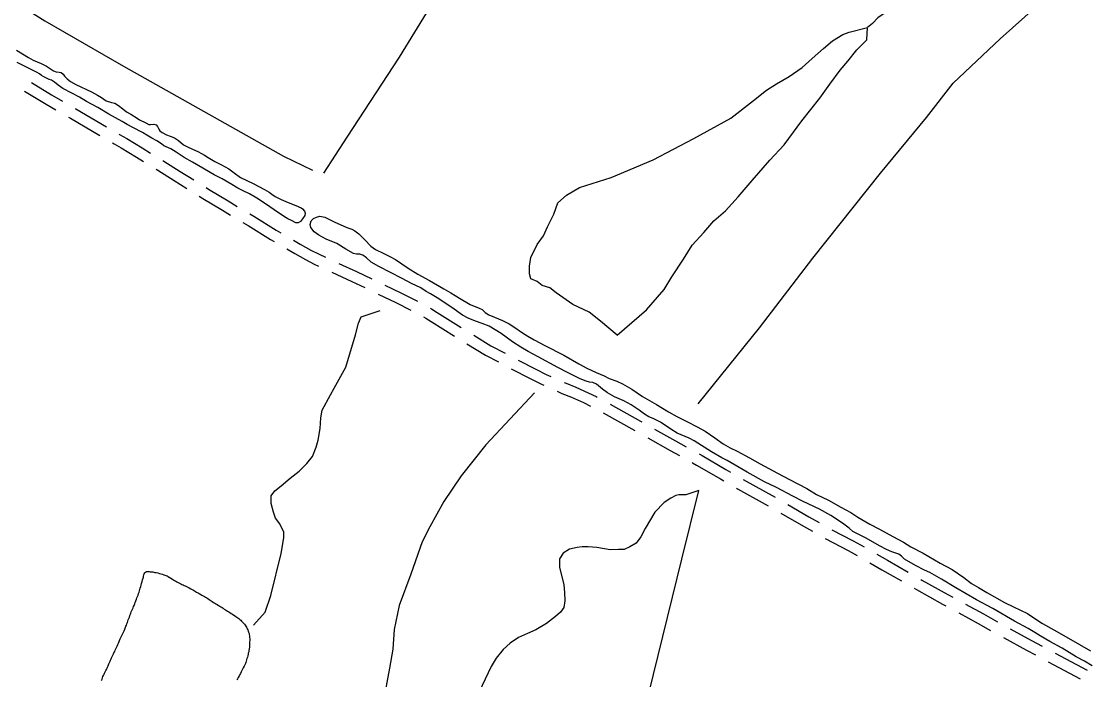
# Model space of a CAD drawing. Extents: x 3172297 to 3210190, y 958463 to 983887.
# Drawn here: x 3203530 to 3206457, y 979479 to 981287 of the extents above; entities that cross this region are included whole.
import ezdxf

# ---------------------------------------------------------------- set-up
doc = ezdxf.new("R2010")
doc.units = 0
doc.layers.add('V-ROAD-CNTR', color=7, linetype='Continuous')
doc.layers.add('V-TOPO-SHOR', color=7, linetype='Continuous')

msp = doc.modelspace()

# ---------------------------------------------------------------- linework, layer by layer
at = {"layer": 'V-ROAD-CNTR'}
for p, q in [((3205127.2, 980211.5), (3205214.5, 980162.7)), ((3205511.7, 980028.5), (3205599.1, 979979.9)), ((3206367.7, 979551.7), (3206456, 979504.6)), ((3206348.8, 979527.8), (3206437, 979480.7))]:
    msp.add_line(p, q, dxfattribs=at)
for points in [[(3203538.5, 981095), (3203597.7, 981059.2), (3203624.3, 981043.7)], [(3203557.4, 981118.7), (3203613, 981085), (3203643.2, 981067.4)], [(3203677.8, 981047.3), (3203679.6, 981046.3), (3203764, 980996.6)], [(3203658.9, 981023.6), (3203664.5, 981020.4), (3203745.1, 980972.9)], [(3203798.7, 980976.8), (3203799.6, 980976.3), (3203819.2, 980965.3), (3203861.2, 980939), (3203884.3, 980925.1)], [(3203779.8, 980953), (3203784.9, 980950.2), (3203803.8, 980939.5), (3203845.6, 980913.4), (3203865.5, 980901.4)], [(3203918.6, 980904.5), (3203920.7, 980903.1), (3203965.7, 980874.6), (3204003.3, 980851.3)], [(3203899.7, 980880.8), (3203905, 980877.6), (3203949.8, 980849.2), (3203984.4, 980827.7)], [(3204037.2, 980830.2), (3204043.8, 980826.1), (3204097.7, 980793.4), (3204122.8, 980778.4)], [(3204018.4, 980806.6), (3204028.2, 980800.5), (3204082.2, 980767.7), (3204103.9, 980754.7)], [(3204157.1, 980757.8), (3204168, 980751.3), (3204229.6, 980713.6), (3204242.6, 980706)], [(3204138.2, 980734.2), (3204152.4, 980725.7), (3204214.2, 980687.9), (3204223.7, 980682.3)], [(3204277.2, 980685.8), (3204295.6, 980675), (3204324.6, 980658.6), (3204347.2, 980647), (3204365.2, 980638.6)], [(3204258.3, 980662.1), (3204280.6, 980649), (3204310.3, 980632.2), (3204334, 980620.1), (3204346.1, 980614.4)], [(3204382.4, 980597.6), (3204437.5, 980572.5), (3204473, 980555.3)], [(3204401.5, 980621.8), (3204450.3, 980599.6), (3204492.1, 980579.4)], [(3204509, 980537.9), (3204558.1, 980514.2), (3204598.7, 980493.8)], [(3204528.1, 980562), (3204571.4, 980541.1), (3204617.8, 980517.8)], [(3204653, 980498.9), (3204656, 980497.1), (3204671.4, 980487.4), (3204737.6, 980445.9), (3204737.7, 980445.7)], [(3204634.2, 980475.2), (3204640.3, 980471.6), (3204655.3, 980462), (3204718.9, 980422.1)], [(3204771.8, 980424.9), (3204818.9, 980396), (3204858.5, 980375)], [(3204753, 980401.2), (3204804.1, 980370), (3204839.5, 980351.2)], [(3204874.9, 980332.5), (3204928.3, 980304.7), (3204957.8, 980290.1), (3204964, 980287.1)], [(3204893.9, 980356.4), (3204941.9, 980331.4), (3204970.9, 980317.1), (3204983.1, 980311.3)], [(3205019.7, 980295.2), (3205025.4, 980292.8), (3205052.4, 980281.8), (3205085.9, 980266.7), (3205107.6, 980256), (3205110.9, 980254.2)], [(3205000.5, 980270.8), (3205013.8, 980265.1), (3205040.6, 980254.2), (3205073.1, 980239.5), (3205091.9, 980230.3)], [(3205146.1, 980235.3), (3205229.2, 980188.8), (3205233.4, 980186.4)], [(3205268.2, 980166.8), (3205325.6, 980134.3), (3205355.4, 980117.8)], [(3205249.3, 980143), (3205311, 980108.1), (3205336.5, 980094)], [(3205390.5, 980098.7), (3205398.6, 980094.1), (3205464, 980056.3), (3205477.1, 980048.6)], [(3205371.6, 980074.9), (3205372, 980074.6), (3205383.7, 980068.1), (3205449, 980030.3), (3205458.2, 980024.9)], [(3205492.8, 980004.8), (3205496, 980002.9), (3205580.2, 979956.1)], [(3205633.8, 979960.1), (3205691.9, 979926), (3205720.4, 979910.1)], [(3205615, 979936.4), (3205677, 979900), (3205701.5, 979886.3)], [(3205736.4, 979866.7), (3205738.8, 979865.4), (3205799.4, 979833.6), (3205824.6, 979819.6)], [(3205755.3, 979890.6), (3205813.6, 979860), (3205843.5, 979843.4)], [(3205878.3, 979823.6), (3205907.3, 979806.7), (3205964.8, 979773.6)], [(3205859.4, 979799.9), (3205892.2, 979780.8), (3205945.9, 979749.8)], [(3205999.5, 979753.6), (3206001.8, 979752.3), (3206073.3, 979712.5), (3206086.9, 979705.1)], [(3205980.6, 979729.9), (3205987, 979726.2), (3206058.9, 979686.2), (3206068, 979681.2)], [(3206103.1, 979662.1), (3206156.6, 979633.1), (3206190.8, 979614.1)], [(3206122.1, 979686), (3206171, 979659.4), (3206209.7, 979637.9)], [(3206244.7, 979618.6), (3206303.2, 979586.2), (3206332.5, 979570.6)], [(3206225.8, 979594.8), (3206288.8, 979559.8), (3206313.5, 979546.7)]]:
    msp.add_lwpolyline(points, dxfattribs=at)
at = {"layer": 'V-TOPO-SHOR'}
for points in [[(3205099.6, 982039.4), (3204823, 981607.6), (3204700.4, 981407.3), (3204567.3, 981187.9), (3204423.8, 980968.5), (3204359, 980869.3)], [(3206447.4, 981733.1), (3206420.4, 981729.7), (3206405.5, 981718.4), (3206377.6, 981687.9), (3206349.6, 981660.1), (3206320.7, 981620.9), (3206287.5, 981592.2), (3206258.7, 981572.2), (3206242.9, 981555.7), (3206195.3, 981494.3), (3206148.1, 981452.6), (3206113.1, 981407.3), (3206088.6, 981381.2), (3206034.5, 981360.4), (3205989.1, 981344.9), (3205959.4, 981341.4), (3205940.2, 981338), (3205922.8, 981325.8), (3205903.6, 981311.9), (3205880.8, 981296.3), (3205866.9, 981280.6), (3205852.9, 981270.2)], [(3203308.8, 981468.3), (3203594.4, 981288), (3203810.3, 981163.6), (3204249.2, 980916.6), (3204329.4, 980878.1)], [(3205388.1, 980236.3), (3205556.1, 980445.1), (3205703.1, 980636.6), (3205888.5, 980869.9), (3206014.5, 981023), (3206087.9, 981117), (3206217.3, 981238.8), (3206318.7, 981329.2), (3206343.1, 981343.1), (3206357.1, 981350.1), (3206374.5, 981343), (3206385, 981332.5), (3206395.4, 981329), (3206419.8, 981332.5), (3206440.8, 981335.9), (3206468.7, 981342.8), (3206500.1, 981346.2), (3206517.5, 981346.2), (3206524.5, 981346.1)], [(3205165.4, 980425.2), (3205120.1, 980463.6), (3205088.8, 980488.1), (3205043.5, 980509.2), (3204998.2, 980540.7), (3204980.8, 980554.7), (3204959.9, 980561.7), (3204946, 980572.2), (3204928.6, 980579.2), (3204925.1, 980593.2), (3204925.2, 980614.1), (3204928.7, 980638.5), (3204946.2, 980673.4), (3204963.7, 980697.7), (3204974.3, 980722.1), (3204991.8, 980757), (3205002.3, 980788.3), (3205026.8, 980809.2), (3205061.7, 980830), (3205149, 980857.7), (3205264.2, 980906.3), (3205376, 980965.3), (3205477.3, 981020.9), (3205540.2, 981069.5), (3205575.1, 981097.4), (3205603.1, 981114.7), (3205638, 981135.6), (3205673, 981159.9), (3205700.9, 981184.2), (3205732.4, 981212.1), (3205756.9, 981232.9), (3205784.8, 981250.3), (3205802.3, 981257.2), (3205852.9, 981270.2)], [(3205165.4, 980425.2), (3205245.8, 980494.7), (3205294.7, 980550.4), (3205315.8, 980585.2), (3205347.3, 980634), (3205371.8, 980672.3), (3205403.3, 980707.1), (3205431.2, 980738.4), (3205462.7, 980766.3), (3205497.7, 980804.5), (3205536.2, 980849.8), (3205585.1, 980905.5), (3205623.6, 980947.2), (3205672.6, 981013.4), (3205721.6, 981076.1), (3205749.6, 981114.4), (3205777.6, 981152.7), (3205798.6, 981177), (3205823.1, 981208.4), (3205837.1, 981222.3), (3205851, 981236.2), (3205852.9, 981270.2)], [(3203516.5, 981207.1), (3203533.1, 981197.3), (3203549.7, 981187.7), (3203562, 981180.1), (3203584, 981171.2), (3203598.6, 981163.9), (3203609.5, 981156.2), (3203617.8, 981150.6), (3203625.5, 981148.2), (3203634.1, 981147.4), (3203639.3, 981146.1), (3203645, 981141.2), (3203648.3, 981136.3), (3203655.6, 981128.5), (3203664.8, 981121.4), (3203679.6, 981113.6), (3203722.3, 981092.9), (3203738.9, 981083.9), (3203750.1, 981077.2), (3203763.2, 981068.4), (3203777.4, 981063.9), (3203786.6, 981061.6), (3203796.6, 981055.9), (3203808.1, 981046.7), (3203818.5, 981038.3), (3203830.7, 981031.4), (3203847.7, 981020.6), (3203853.9, 981016.4), (3203871.5, 981007.7), (3203880.1, 981003.6), (3203884.8, 981003), (3203893.4, 981004.6), (3203900.4, 981002.1), (3203904, 980998.1), (3203907.1, 980990.3), (3203910.5, 980985.6), (3203916.3, 980981.2), (3203928, 980974.8), (3203938.3, 980971.5), (3203950.4, 980966.9), (3203961.2, 980959.2), (3203975.1, 980947.3), (3203985.9, 980942.1), (3204000, 980936.1), (3204014.5, 980929.6), (3204024.7, 980923.9), (3204033.1, 980918.9), (3204042.8, 980912.6), (3204061.2, 980902.1), (3204079.3, 980892.4), (3204099.2, 980881.2), (3204113.9, 980870.6), (3204131.6, 980858.2), (3204148.8, 980850), (3204166.3, 980841.4), (3204197.4, 980824.5), (3204209.8, 980817.5), (3204217.8, 980812.2), (3204226.7, 980805.5), (3204243.2, 980797.7), (3204262.8, 980788.9), (3204283.3, 980781.2), (3204298.5, 980774.4), (3204301.9, 980771.4), (3204307, 980765.2), (3204308.8, 980759.7), (3204307.9, 980753.3), (3204302.1, 980744), (3204296, 980737)], [(3204296, 980737), (3204289.9, 980733.5), (3204283.3, 980733.8), (3204271.8, 980740), (3204261.7, 980744.7), (3204252.1, 980749.8), (3204223.7, 980768.8), (3204200, 980785.7), (3204176, 980801), (3204156, 980812.8), (3204138.8, 980820.8), (3204124, 980828.7), (3204108, 980839), (3204081.2, 980853.8), (3204059.4, 980865.6), (3204048, 980871.2), (3204028.4, 980883.2), (3204000.1, 980900.1), (3203977.3, 980912.8), (3203954.7, 980927.7), (3203939.9, 980936.2), (3203927.1, 980941.8), (3203921.3, 980945), (3203915, 980950.1), (3203902, 980958.8), (3203887.8, 980966.2), (3203874.8, 980973.7), (3203862.9, 980981.1), (3203836.1, 980995.5), (3203820, 981003.3), (3203806.4, 981011.7), (3203770.1, 981032.2), (3203739.9, 981050), (3203709, 981067), (3203689.5, 981078.4), (3203668.6, 981089.3), (3203644.1, 981102.5), (3203630.7, 981111.3), (3203620.7, 981119.2), (3203612.8, 981125.1), (3203606.3, 981127.1), (3203600.4, 981129.3), (3203592, 981133.9), (3203585.5, 981138), (3203580, 981142.2), (3203573.7, 981145.8), (3203555.3, 981155.5), (3203518.3, 981173.8)], [(3206312, 979608), (3206294.1, 979619.3), (3206256.1, 979639.2), (3206196.4, 979673.8), (3206152.1, 979697.6), (3206094.8, 979730.7), (3206056, 979755.1), (3206023.5, 979772.7), (3206009.4, 979779.9), (3205984.8, 979792.2), (3205954.1, 979809.6), (3205946.2, 979817.5), (3205938.7, 979823.1), (3205919.9, 979829.6), (3205904.6, 979836.3), (3205887.4, 979845.5), (3205847.4, 979868.2), (3205812.8, 979885.6), (3205802.3, 979895), (3205783.8, 979908.3), (3205752.5, 979929.8), (3205721.4, 979947.3), (3205676.3, 979968), (3205647.5, 979982.7), (3205603.2, 980006.4), (3205570.4, 980022.5), (3205522.6, 980048.5), (3205478.2, 980073.8), (3205467.2, 980080.6), (3205453.1, 980088), (3205424.9, 980104.4), (3205376.8, 980135), (3205362.9, 980142.4), (3205330, 980155.9), (3205313, 980166.5), (3205284.3, 980185.9), (3205264.6, 980196.1), (3205252.7, 980200.4), (3205240.2, 980207.8), (3205225.7, 980218.7), (3205203.7, 980233.5), (3205183.5, 980244.5), (3205157.9, 980255.8), (3205139.4, 980266.4), (3205125.5, 980276.8), (3205109.1, 980290.7), (3205098.9, 980294.9), (3205089.9, 980295.7), (3205080, 980298.1), (3205064.1, 980305.2), (3205028.9, 980321.9), (3205002.6, 980335.8), (3204948.5, 980365.1), (3204921.5, 980379.7), (3204901.4, 980391.9), (3204878.6, 980406.9), (3204847, 980429.8), (3204831, 980439.5), (3204814.2, 980449.2), (3204795.2, 980456.9), (3204776.4, 980463.4), (3204756.3, 980471.7), (3204741.2, 980480.1), (3204711.7, 980500.8), (3204671.3, 980527.4), (3204652.8, 980538), (3204641, 980545), (3204626.9, 980554.4), (3204601.2, 980567.1), (3204575.7, 980580.5), (3204511.3, 980613.5), (3204490.4, 980625.3), (3204477, 980637.4), (3204467.1, 980644.2), (3204459.2, 980647.6), (3204450, 980647), (3204441.9, 980649), (3204420.8, 980661.1), (3204395.9, 980676.6), (3204366.9, 980688.8), (3204346.6, 980699.2), (3204333.7, 980708.8), (3204324.7, 980720.6), (3204322.5, 980728.8), (3204325.2, 980739.1), (3204332.3, 980745), (3204340.5, 980749), (3204348.9, 980751.4), (3204363.3, 980749.2), (3204388.6, 980735.8), (3204423.6, 980720.1), (3204437.1, 980715.9), (3204445.4, 980711.7), (3204456.5, 980703), (3204473.2, 980686.6), (3204489, 980669.6), (3204502.5, 980659.8), (3204524.7, 980649.1), (3204540, 980641.7), (3204557, 980632.7), (3204591.5, 980608.9)], [(3204591.5, 980608.9), (3204618.3, 980592.5), (3204650, 980575.3), (3204689.8, 980552.1), (3204709.1, 980540.7), (3204733.1, 980526.1), (3204762.2, 980509.3), (3204786.5, 980499.3), (3204794.8, 980494.9), (3204803, 980487.4), (3204813.6, 980481), (3204828.7, 980473.9), (3204850.4, 980465.2), (3204869.4, 980456), (3204884.2, 980446), (3204905.3, 980431.7), (3204920.1, 980421.7), (3204937.5, 980411.7), (3204966.9, 980396.4), (3205018.7, 980369.9), (3205060.2, 980345.7), (3205082.3, 980334), (3205107.6, 980322.5), (3205129.9, 980312.8), (3205143.8, 980305.8), (3205164.2, 980298.9), (3205179.8, 980291.6), (3205205.7, 980276.2), (3205235, 980256.7), (3205273.5, 980234.4), (3205306.5, 980214.6), (3205329.3, 980201.6), (3205356.5, 980187.6), (3205385.4, 980173.5), (3205407.2, 980160.9), (3205433.6, 980142.9), (3205456.7, 980126.8), (3205475.7, 980115.8), (3205494.6, 980106.1), (3205528.6, 980087.9), (3205558.2, 980071.6), (3205605.9, 980046.2), (3205638.8, 980028.7), (3205685.8, 980003.8), (3205713.2, 979987.6), (3205745.3, 979971.7), (3205779.7, 979952.9), (3205806.9, 979938.2), (3205826.2, 979925.1), (3205859.3, 979906), (3205885.9, 979892), (3205922.7, 979871.6), (3205951.3, 979856.1), (3205972.1, 979843.5), (3206005.6, 979825.9), (3206052.3, 979799), (3206085.1, 979781), (3206117.2, 979759.4), (3206138, 979743.1), (3206157.1, 979731.5), (3206180.4, 979717.9), (3206228.8, 979691.1), (3206253.5, 979679), (3206292.2, 979660.7), (3206317.2, 979643.4), (3206333.6, 979632.7), (3206364, 979615.4), (3206405, 979593.1), (3206465.3, 979557.6)], [(3204167.6, 979628), (3204199, 979664.5), (3204214.8, 979709.8), (3204243, 979824.9), (3204250.1, 979868.5), (3204250.2, 979884.2), (3204239.8, 979906.9), (3204227.6, 979922.6), (3204222.4, 979938.3), (3204215.5, 979962.7), (3204215.5, 979983.7), (3204226, 979997.6), (3204243.5, 980011.5), (3204268, 980032.4), (3204292.4, 980051.5), (3204313.4, 980072.4), (3204329.2, 980091.5), (3204339.7, 980117.6), (3204345, 980136.8), (3204350.3, 980168.2), (3204352.1, 980197.8), (3204355.6, 980218.8), (3204378.4, 980260.6), (3204388.9, 980279.7), (3204420.5, 980337.2), (3204446.8, 980426.1), (3204455.6, 980457.4), (3204462.6, 980474.9), (3204515, 980492.2)], [(3204938.3, 980266.1), (3204805.4, 980123.5), (3204737.1, 980038.2), (3204689.9, 979968.5), (3204651.3, 979898.9), (3204630.3, 979857.1), (3204598.7, 979768.2), (3204567.1, 979682.8), (3204553, 979616.6), (3204549.3, 979562.5), (3204540.5, 979510.2), (3204526.3, 979431.8)], [(3204629, 976503.3), (3204664.3, 976691.5), (3204696.1, 976832.7), (3204786.1, 977258), (3204830.2, 977479.4), (3204906, 977814.1), (3205008.4, 978303.9), (3205121.4, 978846), (3205225.5, 979332.4), (3205343.5, 979809.9), (3205389.3, 979998.2)], [(3205389.3, 979998.2), (3205354.4, 979986.1), (3205335.2, 979986.1), (3205326.5, 979984.4), (3205312.5, 979977.5), (3205295, 979965.3), (3205268.8, 979939.2), (3205242.5, 979893.9), (3205230.3, 979871.3), (3205218, 979853.9), (3205200.6, 979843.4), (3205184.9, 979836.5), (3205169.2, 979836.5), (3205146.5, 979834.9), (3205109.9, 979841.9), (3205085.5, 979843.7), (3205069.8, 979843.8), (3205055.8, 979842.1), (3205034.9, 979836.9), (3205017.4, 979826.5), (3205006.9, 979810.8), (3205006.9, 979800.3), (3205006.8, 979788.1), (3205018.9, 979739.2), (3205020.6, 979718.3), (3205022.3, 979695.6), (3205018.8, 979676.5), (3205010, 979664.3), (3204996, 979652.1), (3204971.6, 979633), (3204941.9, 979615.6), (3204919.2, 979605.2), (3204894.7, 979594.8), (3204872, 979579.2), (3204852.8, 979561.8), (3204833.6, 979537.4), (3204819.5, 979514.8), (3204770.5, 979410.2)], [(3203769.2, 979519.5), (3203770.4, 979522.3), (3203772.2, 979526.3), (3203773.5, 979529.4), (3203774.8, 979532.3), (3203776.2, 979535.7), (3203777.4, 979538.5), (3203779.1, 979542), (3203780.8, 979545.7), (3203782.5, 979549.3), (3203784.2, 979552.9), (3203786.1, 979556.5), (3203787.8, 979560.2), (3203789.2, 979563.2), (3203790.8, 979567), (3203792.5, 979571), (3203794.4, 979575.2), (3203796.2, 979579.3), (3203798, 979583.2), (3203799.5, 979586.6), (3203801.4, 979590.7), (3203803.2, 979594.3), (3203805, 979598), (3203807, 979602), (3203808.9, 979605.7), (3203810.5, 979609.2), (3203812, 979612.5), (3203813.8, 979617), (3203815, 979620.1), (3203816, 979623), (3203817.2, 979625.9), (3203818.3, 979628.8), (3203819.4, 979632), (3203820.9, 979636), (3203822.1, 979639.4), (3203823.5, 979643.1), (3203824.9, 979647), (3203826.4, 979650.8), (3203827.9, 979654.6), (3203829.3, 979658.3), (3203830.3, 979661.1), (3203831.8, 979664.8), (3203833.4, 979668.8), (3203835.1, 979672.7), (3203836.7, 979676.3), (3203838.2, 979679.7), (3203839.5, 979682.8), (3203841, 979686.8), (3203842.4, 979690.6), (3203844, 979695.1), (3203845.7, 979699.6), (3203847.4, 979703.7), (3203848.7, 979706.8), (3203850.4, 979711.1), (3203851.7, 979715.4), (3203852.9, 979719.5), (3203853.9, 979723), (3203854.9, 979726.5), (3203856, 979730), (3203857.5, 979734.9), (3203858.6, 979738.1), (3203860, 979742.5), (3203860.9, 979745.5), (3203861.6, 979748.6), (3203862.9, 979753.3), (3203863.9, 979757.4), (3203864.8, 979760.4), (3203865.7, 979763.2), (3203866.4, 979766.3), (3203866.9, 979769.4), (3203868.5, 979772.5), (3203870.8, 979774.4), (3203873.7, 979775.5), (3203877.4, 979775.8), (3203881, 979775.5), (3203884, 979775.3), (3203887.6, 979775), (3203890.7, 979774.6), (3203893.8, 979774.1), (3203896.8, 979773.5), (3203899.8, 979772.8), (3203904.7, 979771.7), (3203909.3, 979770.4), (3203912.6, 979769.5), (3203917.2, 979768.1), (3203921.1, 979766.9), (3203924.1, 979765.9), (3203927, 979764.9), (3203930, 979763.5), (3203933.4, 979761.8), (3203936.6, 979759.7), (3203939.7, 979758), (3203943.2, 979755.8), (3203947.2, 979753.3), (3203950.7, 979751.2), (3203953.7, 979749.5), (3203956.7, 979747.8), (3203960.5, 979745.6), (3203964.1, 979743.5), (3203967.7, 979741.6), (3203970.6, 979740.2)], [(3203970.6, 979740.2), (3203974, 979738.8), (3203976.9, 979737.4), (3203979.7, 979736.1), (3203983.2, 979734.5), (3203987, 979732.7), (3203990.9, 979730.7), (3203995.4, 979728.3), (3203998.7, 979726.7), (3204002.1, 979724.7), (3204005.2, 979722.9), (3204008.3, 979721.2), (3204011, 979719.5), (3204015.2, 979716.9), (3204018.4, 979715), (3204022.2, 979712.9), (3204025.6, 979711.1), (3204029.3, 979709), (3204032.3, 979707.4), (3204035.4, 979705.5), (3204038.8, 979703.5), (3204042.2, 979701.3), (3204045.6, 979699.3), (3204048.3, 979697.2), (3204051, 979695.2), (3204053.9, 979693.2), (3204057.3, 979691), (3204060.9, 979688.9), (3204064.2, 979687.2), (3204067.7, 979685.1), (3204071.4, 979682.7), (3204074.9, 979680.4), (3204077.7, 979678.5), (3204080.8, 979676.5), (3204083.8, 979674.8), (3204087, 979672.8), (3204090.1, 979670.7), (3204092.9, 979668.9), (3204096.2, 979666.8), (3204099.4, 979664.9), (3204101.9, 979663.3), (3204106, 979660.7), (3204109.7, 979658.4), (3204112.9, 979656.2), (3204115.5, 979654.6), (3204118.5, 979652.5), (3204121.3, 979650.6), (3204123.9, 979648.8), (3204126.8, 979646.7), (3204130, 979644.1), (3204132.4, 979641.8), (3204134.7, 979639.8), (3204137.4, 979636.8), (3204140, 979634.2), (3204142.2, 979631.2), (3204144, 979628.7), (3204146.1, 979625.3), (3204147.7, 979622.7), (3204149.8, 979618.5), (3204151.4, 979615.5), (3204152.8, 979612.4), (3204153.9, 979609.2), (3204154.9, 979605.8), (3204155.4, 979602.8), (3204155.9, 979599.5), (3204156.3, 979595.7), (3204156.7, 979590.3), (3204156.7, 979586.3), (3204156.6, 979582.6), (3204156.6, 979579.2), (3204156.3, 979574.5), (3204156.2, 979571.3), (3204155.9, 979567.6), (3204155.5, 979563.7), (3204154.8, 979558.7), (3204154, 979555.2), (3204153, 979551.8), (3204152.3, 979548.5), (3204151.3, 979544.4), (3204150.3, 979540.6), (3204149.3, 979536.9), (3204148.3, 979533.4), (3204147.2, 979529.9), (3204146.1, 979526.1), (3204144.9, 979523), (3204143.2, 979519.1), (3204141.3, 979515.4), (3204139.1, 979511.4), (3204136.8, 979507.5), (3204135, 979503.7), (3204133.4, 979500.4), (3204131.1, 979495.9), (3204129.6, 979492.6), (3204127.5, 979488.9), (3204125.3, 979485.1), (3204123.1, 979481.5), (3204121.3, 979478.5)], [(3206469.1, 979517.2), (3206448.3, 979529.6), (3206425.9, 979541.9), (3206387.4, 979565.2), (3206353.4, 979583.5), (3206326.7, 979599.3), (3206312, 979608)], [(3203750.1, 979476.9), (3203751.4, 979480.5), (3203752.5, 979483.4), (3203753.8, 979487), (3203755.2, 979490.2), (3203756.9, 979493.7), (3203758.5, 979496.7), (3203760.4, 979500.3), (3203762, 979503.7), (3203763.5, 979506.8), (3203765.2, 979510.4), (3203766.4, 979513.3), (3203767.8, 979516.5), (3203769.2, 979519.5)]]:
    msp.add_lwpolyline(points, dxfattribs=at)

doc.saveas('drawing.dxf')
